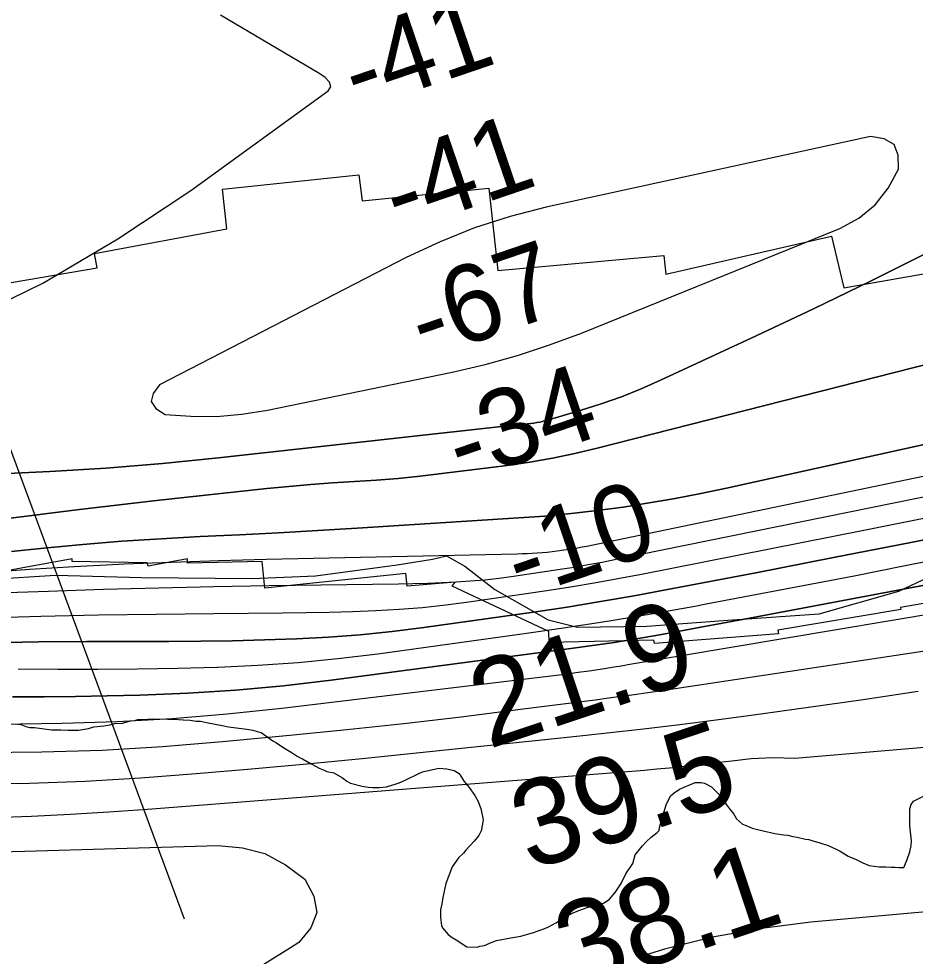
# Model space of a CAD drawing. Extents: x 3187622 to 3225504, y 800805 to 826213.
# Drawn here: x 3221667 to 3222364, y 812494 to 813223 of the extents above; entities that cross this region are included whole.
import ezdxf

# ---------------------------------------------------------------- set-up
doc = ezdxf.new("R2010")
doc.units = 0
for name, color, linetype in [('V-RIVR-EDGE', 7, 'Continuous'), ('V-RIVR-RANG', 7, 'Continuous'), ('V-RRAP-RVMT', 7, 'Continuous'), ('V-SITE-VEGE', 7, 'Continuous'), ('V-TOPO-DPTH', 7, 'Continuous'), ('V-TOPO-MAJR', 7, 'Continuous'), ('V-TOPO-MINR', 7, 'Continuous'), ('V-TOPO-WATR', 7, 'Continuous')]:
    doc.layers.add(name, color=color, linetype=linetype)

msp = doc.modelspace()

# ---------------------------------------------------------------- linework, layer by layer
at = {"layer": 'V-RIVR-EDGE'}
msp.add_lwpolyline([(3221596.69, 812783.87), (3221695.81, 812790.14), (3221762.75, 812788.24), (3221848.81, 812787.59), (3221897.93, 812789.64), (3221961.42, 812798.18), (3221988.81, 812802.46), (3221999.69, 812805.04), (3222014.01, 812797.18), (3222037.44, 812778.87), (3222078.68, 812755.29), (3222101.7, 812749.58), (3222155.6, 812750.32), (3222222.12, 812755.37), (3222289.51, 812759.99), (3222351.27, 812777.66), (3222374.34, 812788.47)], dxfattribs=at)
at = {"layer": 'V-RIVR-RANG'}
msp.add_line((3221796.1, 812522.69), (3221546.23, 813197.94), dxfattribs=at)
at = {"layer": 'V-RRAP-RVMT'}
for p, q in [((3221825.81, 813090.12), (3221931.55, 813101.33)), ((3221931.55, 813101.33), (3221934.35, 813080.97)), ((3221829.08, 813059.22), (3221825.81, 813090.12)), ((3221934.35, 813080.97), (3222032.56, 813090.79)), ((3222032.56, 813090.79), (3222039.58, 813026.79)), ((3221726.2, 813040.06), (3221829.08, 813059.22)), ((3222170.2, 813023.99), (3222298.96, 813053.59)), ((3222298.96, 813053.59), (3222308.52, 813013.46)), ((3221728.2, 813029.04), (3221726.2, 813040.06)), ((3222039.58, 813026.79), (3222168.76, 813038.47)), ((3222168.76, 813038.47), (3222170.2, 813023.99)), ((3221600.79, 813007.23), (3221728.2, 813029.04)), ((3222308.52, 813013.46), (3222423.5, 813033.75)), ((3221709, 812802.75), (3221632.64, 812788.96)), ((3221708.94, 812800.58), (3221709, 812802.75)), ((3221798.4, 812802.7), (3221767.95, 812797.02)), ((3221798.54, 812799.39), (3221798.4, 812802.7)), ((3221767.22, 812799.59), (3221708.94, 812800.58)), ((3221767.95, 812797.02), (3221767.22, 812799.59)), ((3221856.53, 812800.61), (3221798.54, 812799.39)), ((3221858.72, 812779.96), (3221856.53, 812800.61)), ((3222539.22, 812796.6), (3222352.56, 812765.04)), ((3221968.24, 812791.29), (3221858.72, 812779.96)), ((3221969.11, 812781.41), (3221968.24, 812791.29)), ((3222006.48, 812784.7), (3221969.11, 812781.41)), ((3222004.31, 812781.41), (3222006.48, 812784.7)), ((3222079.27, 812746.35), (3222004.31, 812781.41)), ((3222352.56, 812765.04), (3222352.95, 812763.51)), ((3222352.95, 812763.51), (3222257.28, 812747.36)), ((3222079.61, 812737.84), (3222079.27, 812746.35)), ((3222257.91, 812744.51), (3222161.55, 812736.87)), ((3222257.28, 812747.36), (3222257.91, 812744.51)), ((3222160.94, 812739.64), (3222079.61, 812737.84)), ((3222161.55, 812736.87), (3222160.94, 812739.64))]:
    msp.add_line(p, q, dxfattribs=at)
at = {"layer": 'V-SITE-VEGE'}
for points in [[(3221666.61, 812674.26), (3221668.95, 812673.9), (3221672.85, 812672.38), (3221675.98, 812671.64), (3221679.48, 812671.68), (3221692.73, 812669.87), (3221700.13, 812669.95), (3221705.58, 812669.61), (3221713.75, 812669.7), (3221721.52, 812670.95), (3221725.79, 812672.17), (3221733.57, 812673.03), (3221738.23, 812673.85), (3221742.12, 812674.67), (3221747.95, 812675.12), (3221754.16, 812676.75), (3221757.66, 812677.17), (3221759.99, 812677.97), (3221763.49, 812678.01), (3221771.27, 812678.48), (3221783.34, 812678.22), (3221787.62, 812678.27), (3221795.02, 812677.57), (3221800.48, 812677.24), (3221805.15, 812676.51), (3221808.66, 812676.54), (3221813.34, 812675.43), (3221825.43, 812673.22), (3221830.5, 812672.1), (3221844.53, 812670.31), (3221849.21, 812669.58), (3221852.73, 812668.45), (3221855.85, 812667.7), (3221864.87, 812661.18), (3221867.61, 812659.65), (3221869.57, 812658.5), (3221874.67, 812655.05), (3221878.98, 812652.37), (3221883.68, 812649.31), (3221886.03, 812648.17), (3221887.98, 812647.41), (3221892.69, 812644.34), (3221900.9, 812640.15), (3221904.81, 812638.63), (3221906.77, 812637.49), (3221912.23, 812636.38), (3221918.89, 812632.56)], [(3221918.89, 812632.56), (3221922.42, 812629.87), (3221925.16, 812628.34), (3221934.14, 812626.1), (3221938.82, 812625.37), (3221942.32, 812625.02), (3221947.77, 812625.07), (3221953.22, 812625.52), (3221960.59, 812627.93), (3221962.92, 812628.74), (3221964.85, 812629.54), (3221967.57, 812630.73), (3221978.41, 812635.91), (3221981.12, 812637.1), (3221993.94, 812639.96), (3222000.17, 812639.64), (3222005.63, 812638.14), (3222009.55, 812635.85), (3222013.51, 812629.66), (3222017.45, 812625.03), (3222021.8, 812618.85), (3222024.18, 812614.59), (3222026.57, 812608.78), (3222028.22, 812599.85), (3222027.87, 812596.73), (3222026.76, 812591.27), (3222024.85, 812587.74), (3222021.39, 812583.43), (3222014.85, 812576.35), (3222012.93, 812573.99), (3222009.07, 812570.45), (3222004.09, 812563.39), (3221999.16, 812550.49), (3221996.94, 812539.57), (3221996.22, 812534.51), (3221995.1, 812529.82), (3221995.16, 812523.98), (3221996.01, 812517.76), (3221996.8, 812515.83), (3222001.14, 812510.81), (3222004.28, 812508.51), (3222007.41, 812506.6), (3222015.64, 812501.23), (3222023.82, 812500.93), (3222025.76, 812501.73), (3222029.26, 812502.16), (3222031.19, 812502.96), (3222033.13, 812504.14), (3222038.56, 812506.15), (3222049.82, 812508.21), (3222057.59, 812509.46), (3222067.29, 812512.29), (3222076.21, 812515.5), (3222078.93, 812516.69), (3222082.02, 812518.28), (3222084.73, 812519.87), (3222092.08, 812524.62), (3222098.66, 812527.8), (3222103.31, 812529.8), (3222109.13, 812531.8), (3222115.73, 812533.43), (3222122.33, 812535.45), (3222126.58, 812538.22), (3222130.8, 812543.32), (3222135.4, 812550.38), (3222139.21, 812557.81), (3222144.58, 812566.04), (3222146.45, 812572.68), (3222152.22, 812579.75), (3222154.91, 812582.89), (3222158.76, 812586.43), (3222163.4, 812589.98), (3222164.94, 812591.56), (3222165.68, 812595.07), (3222170.57, 812611.47), (3222173.99, 812618.51), (3222176.69, 812620.88), (3222180.95, 812623.65), (3222192.96, 812628.83), (3222197.63, 812628.88), (3222200.36, 812628.52), (3222205.84, 812625.47), (3222213.31, 812618.15), (3222215.68, 812614.67), (3222217.28, 812611.57), (3222219.64, 812608.48), (3222223.19, 812604.24), (3222225.17, 812600.76), (3222229.89, 812596.53), (3222232.63, 812595.39), (3222237.32, 812593.49), (3222240.44, 812592.75), (3222245.9, 812591.25), (3222254.88, 812589.4), (3222261.89, 812588.3), (3222265.01, 812587.95), (3222268.92, 812586.82), (3222272.42, 812586.47), (3222278.67, 812584.98), (3222281.4, 812584.61), (3222284.52, 812583.48)], [(3222284.52, 812583.48), (3222289.2, 812582.36), (3222292.33, 812581.23), (3222295.85, 812580.1), (3222302.49, 812577.05), (3222305.62, 812575.53), (3222311.89, 812571.7), (3222313.85, 812570.95), (3222318.15, 812569.04), (3222323.24, 812566.37), (3222328.32, 812564.48), (3222336.11, 812563.4), (3222341.17, 812563.45), (3222345.46, 812563.1), (3222348.57, 812563.14), (3222351.3, 812562.78), (3222355.19, 812562.82), (3222355.95, 812564.77), (3222357.85, 812569.08), (3222359.73, 812574.93), (3222360.85, 812580.01), (3222361.2, 812583.51), (3222359.91, 812595.18), (3222359.77, 812608.41), (3222360.9, 812611.92), (3222362.82, 812614.28), (3222370.95, 812618.65)]]:
    msp.add_lwpolyline(points, dxfattribs=at)
at = {"layer": 'V-TOPO-DPTH'}
for points in [[(3222373.31, 813040.57), (3222329.29, 813018.56), (3222284.98, 812997.13), (3222240.48, 812976.11), (3222166.15, 812941.6), (3222150.99, 812934.97), (3222135.66, 812928.8), (3222120.08, 812923.32), (3222104.32, 812918.29), (3222077.38, 812910.35), (3222074.95, 812909.7), (3222072.5, 812909.12), (3222070.03, 812908.66), (3222067.54, 812908.27), (3222060.36, 812907.33), (3222057.83, 812907.02), (3222055.3, 812906.75), (3222052.76, 812906.53), (3222050.22, 812906.34), (3222047.68, 812906.16), (3222045.14, 812905.96), (3222042.61, 812905.72), (3222040.08, 812905.46), (3221822.6, 812881.28), (3221778.98, 812876.94), (3221735.31, 812873.27), (3221691.56, 812870.61), (3221647.77, 812868.63)], [(3221647.77, 812868.63), (3221691.56, 812870.61), (3221735.31, 812873.27), (3221778.98, 812876.94), (3221822.6, 812881.28), (3222040.08, 812905.46), (3222042.61, 812905.72), (3222045.14, 812905.96), (3222047.68, 812906.16), (3222050.22, 812906.34), (3222052.76, 812906.53), (3222055.3, 812906.75), (3222057.83, 812907.02), (3222060.36, 812907.33), (3222067.54, 812908.27), (3222070.03, 812908.66), (3222072.5, 812909.12), (3222074.95, 812909.7), (3222077.38, 812910.35), (3222104.32, 812918.29), (3222120.08, 812923.32), (3222135.66, 812928.8), (3222150.99, 812934.97), (3222166.15, 812941.6), (3222240.48, 812976.11), (3222284.98, 812997.13), (3222329.29, 813018.56), (3222373.31, 813040.57)], [(3223230.42, 812996.65), (3222782.24, 812855.77), (3222699.16, 812844.12), (3222698.86, 812844.08), (3222698.25, 812843.97), (3222698.23, 812843.97), (3222231.19, 812755.81), (3222214.38, 812752.66), (3222197.56, 812749.55), (3222180.74, 812746.48), (3222163.91, 812743.45), (3222147.06, 812740.56), (3222130.18, 812737.82), (3222113.27, 812735.31), (3222096.33, 812732.96), (3221910.09, 812708.4), (3221873.07, 812704.11), (3221835.99, 812700.62), (3221798.82, 812698.32), (3221761.59, 812696.8), (3221736.05, 812696.17), (3221711.54, 812695.71), (3221687.02, 812695.43), (3221662.5, 812695.44)], [(3222506.71, 812988.12), (3222116.96, 812888.67), (3222099.58, 812884.58), (3222082.12, 812880.93), (3222064.53, 812877.93), (3222046.86, 812875.37), (3221996.19, 812868.99), (3221979.24, 812867.04), (3221962.28, 812865.33), (3221945.28, 812863.98), (3221928.26, 812862.87), (3221911.24, 812861.81), (3221894.23, 812860.56), (3221877.24, 812859.04), (3221860.27, 812857.34), (3221774.35, 812848.05), (3221714.49, 812841.14), (3221654.7, 812833.66)], [(3221654.7, 812833.66), (3221714.49, 812841.14), (3221774.35, 812848.05), (3221860.27, 812857.34), (3221877.24, 812859.04), (3221894.23, 812860.56), (3221911.24, 812861.81), (3221928.26, 812862.87), (3221945.28, 812863.98), (3221962.28, 812865.33), (3221979.24, 812867.04), (3221996.19, 812868.99), (3222046.86, 812875.37), (3222064.53, 812877.93), (3222082.12, 812880.93), (3222099.58, 812884.58), (3222116.96, 812888.67), (3222506.71, 812988.12)], [(3222585.45, 812939.04), (3222217.38, 812857.75), (3222197.4, 812853.57), (3222177.38, 812849.66), (3222157.27, 812846.19), (3222137.11, 812843.01), (3222116.89, 812840.29), (3222096.63, 812837.91), (3222076.32, 812836.04), (3222055.97, 812834.51), (3221930.25, 812826.62), (3221899.8, 812824.79), (3221869.34, 812823.06), (3221838.88, 812821.49), (3221808.41, 812820.03), (3221777.95, 812818.38), (3221747.52, 812816.4), (3221717.13, 812813.89), (3221686.76, 812811.05), (3221661.76, 812808.49)], [(3221661.76, 812808.49), (3221686.76, 812811.05), (3221717.13, 812813.89), (3221747.52, 812816.4), (3221777.95, 812818.38), (3221808.41, 812820.03), (3221838.88, 812821.49), (3221869.34, 812823.06), (3221899.8, 812824.79), (3221930.25, 812826.62), (3222055.97, 812834.51), (3222076.32, 812836.04), (3222096.63, 812837.91), (3222116.89, 812840.29), (3222137.11, 812843.01), (3222157.27, 812846.19), (3222177.38, 812849.66), (3222197.4, 812853.57), (3222217.38, 812857.75), (3222585.45, 812939.04)], [(3221658.34, 812776.57), (3221690.38, 812777.71), (3221733.26, 812779.1), (3221776.15, 812780.3), (3221819.04, 812781.24), (3221861.94, 812782), (3221962.56, 812783.46), (3221973.75, 812783.68), (3221984.94, 812783.97), (3221996.13, 812784.38), (3222007.31, 812784.86), (3222018.47, 812785.57), (3222029.61, 812786.5), (3222040.72, 812787.76), (3222051.81, 812789.26), (3222088, 812794.69), (3222098.92, 812796.41), (3222109.82, 812798.25), (3222120.69, 812800.26), (3222131.54, 812802.38), (3222456.07, 812868.33)], [(3221658.34, 812776.57), (3221690.38, 812777.71), (3221733.26, 812779.1), (3221776.15, 812780.3), (3221819.04, 812781.24), (3221861.94, 812782), (3221962.56, 812783.46), (3221973.75, 812783.68), (3221984.94, 812783.97), (3221996.13, 812784.38), (3222007.31, 812784.86), (3222018.47, 812785.57), (3222029.61, 812786.5), (3222040.72, 812787.76), (3222051.81, 812789.26), (3222088, 812794.69), (3222098.92, 812796.41), (3222109.82, 812798.25), (3222120.69, 812800.26), (3222131.54, 812802.38), (3222456.07, 812868.33)], [(3222420.84, 812827.64), (3222360.67, 812815.56), (3222300.46, 812803.71), (3222240.21, 812792.01), (3222171.57, 812778.82), (3222145.59, 812774.02), (3222119.57, 812769.48), (3222093.48, 812765.31), (3222067.35, 812761.4), (3221982.1, 812749.28), (3221957.47, 812746.17), (3221932.79, 812743.58), (3221908.05, 812741.77), (3221883.25, 812740.47), (3221858.42, 812739.7), (3221833.59, 812739.11), (3221808.75, 812738.78), (3221783.91, 812738.64), (3221758.13, 812738.63), (3221720.4, 812738.47), (3221682.67, 812738.13), (3221644.95, 812737.51)], [(3221644.95, 812737.51), (3221682.67, 812738.13), (3221720.4, 812738.47), (3221758.13, 812738.63), (3221783.91, 812738.64), (3221808.75, 812738.78), (3221833.59, 812739.11), (3221858.42, 812739.7), (3221883.25, 812740.47), (3221908.05, 812741.77), (3221932.79, 812743.58), (3221957.47, 812746.17), (3221982.1, 812749.28), (3222067.35, 812761.4), (3222093.48, 812765.31), (3222119.57, 812769.48), (3222145.59, 812774.02), (3222171.57, 812778.82), (3222240.21, 812792.01), (3222300.46, 812803.71), (3222360.67, 812815.56), (3222420.84, 812827.64)]]:
    msp.add_lwpolyline(points, dxfattribs=at)
at = {"layer": 'V-TOPO-MAJR'}
for points in [[(3221909.77, 813169.77), (3221908.79, 813173.39), (3221905.4, 813176.96), (3221901.41, 813179.84), (3221824.2, 813225.37)], [(3221624.98, 812987.28), (3221686, 813016.93), (3221744.43, 813051.42), (3221801.12, 813089.14), (3221907.84, 813166.55), (3221909.77, 813169.77)], [(3222332.93, 813077.82), (3222342.9, 813090.78), (3222350.95, 813105.62), (3222350.85, 813116.51), (3222347.7, 813124.81), (3222339.99, 813129.22), (3222329.25, 813131.03), (3222077.34, 813076.18), (3222049.22, 813068.88), (3222021.62, 813060.16), (3221994.78, 813049.29), (3221968.46, 813037), (3221776.86, 812938.11), (3221771.91, 812931.22), (3221770.39, 812924.96), (3221774.02, 812919.63), (3221781.07, 812914.92), (3221801.04, 812913.55), (3221820.95, 812913.45), (3221840.79, 812915.26), (3221860.56, 812918.34), (3222004.11, 812947.88), (3222029.71, 812953.88), (3222055.03, 812960.79), (3222079.94, 812969.07), (3222104.57, 812978.26), (3222305.37, 813059.45), (3222320.11, 813067.69), (3222332.93, 813077.82)], [(3221632.66, 812628.16), (3221675.81, 812628.48), (3221718.94, 812630.08), (3221762.05, 812632.54), (3221805.12, 812635.84), (3221848.17, 812639.41), (3221891.19, 812643.39), (3221934.18, 812647.63), (3222096.27, 812664.39), (3222124.55, 812667.44), (3222152.8, 812670.64), (3222181.03, 812674.08), (3222209.23, 812677.68), (3222238.32, 812681.52), (3222281.03, 812687.35), (3222323.7, 812693.43), (3222366.32, 812699.9)]]:
    msp.add_lwpolyline(points, dxfattribs=at)
at = {"layer": 'V-TOPO-MINR'}
for points in [[(3221647.77, 812868.63), (3221691.56, 812870.61), (3221735.31, 812873.27), (3221778.98, 812876.94), (3221822.6, 812881.28), (3222040.08, 812905.46), (3222042.61, 812905.72), (3222045.14, 812905.96), (3222047.68, 812906.16), (3222050.22, 812906.34), (3222052.76, 812906.53), (3222055.3, 812906.75), (3222057.83, 812907.02), (3222060.36, 812907.33), (3222067.54, 812908.27), (3222070.03, 812908.66), (3222072.5, 812909.12), (3222074.95, 812909.7), (3222077.38, 812910.35), (3222104.32, 812918.29), (3222120.08, 812923.32), (3222135.66, 812928.8), (3222150.99, 812934.97), (3222166.15, 812941.6), (3222240.48, 812976.11), (3222284.98, 812997.13), (3222329.29, 813018.56), (3222373.31, 813040.57)], [(3221654.7, 812833.66), (3221714.49, 812841.14), (3221774.35, 812848.05), (3221860.27, 812857.34), (3221877.24, 812859.04), (3221894.23, 812860.56), (3221911.24, 812861.81), (3221928.26, 812862.87), (3221945.28, 812863.98), (3221962.28, 812865.33), (3221979.24, 812867.04), (3221996.19, 812868.99), (3222046.86, 812875.37), (3222064.53, 812877.93), (3222082.12, 812880.93), (3222099.58, 812884.58), (3222116.96, 812888.67), (3222506.71, 812988.12)], [(3221661.76, 812808.49), (3221686.76, 812811.05), (3221717.13, 812813.89), (3221747.52, 812816.4), (3221777.95, 812818.38), (3221808.41, 812820.03), (3221838.88, 812821.49), (3221869.34, 812823.06), (3221899.8, 812824.79), (3221930.25, 812826.62), (3222055.97, 812834.51), (3222076.32, 812836.04), (3222096.63, 812837.91), (3222116.89, 812840.29), (3222137.11, 812843.01), (3222157.27, 812846.19), (3222177.38, 812849.66), (3222197.4, 812853.57), (3222217.38, 812857.75), (3222585.45, 812939.04)], [(3221640.92, 812792.07), (3221675.65, 812794.81), (3221710.43, 812796.93), (3221745.24, 812798.65), (3221749.19, 812798.81), (3221785.99, 812800.2), (3221822.81, 812801.44), (3221859.62, 812802.48), (3221896.45, 812803.37), (3222054.79, 812806.76), (3222058.67, 812806.86), (3222062.55, 812806.99), (3222066.42, 812807.15), (3222070.3, 812807.34), (3222074.17, 812807.61), (3222078.03, 812807.95), (3222081.88, 812808.4), (3222085.73, 812808.93), (3222097.87, 812810.8), (3222101.52, 812811.39), (3222105.16, 812812.01), (3222108.8, 812812.7), (3222112.42, 812813.42), (3222589.31, 812912.68)], [(3221658.34, 812776.57), (3221690.38, 812777.71), (3221733.26, 812779.1), (3221776.15, 812780.3), (3221819.04, 812781.24), (3221861.94, 812782), (3221962.56, 812783.46), (3221973.75, 812783.68), (3221984.94, 812783.97), (3221996.13, 812784.38), (3222007.31, 812784.86), (3222018.47, 812785.57), (3222029.61, 812786.5), (3222040.72, 812787.76), (3222051.81, 812789.26), (3222088, 812794.69), (3222098.92, 812796.41), (3222109.82, 812798.25), (3222120.69, 812800.26), (3222131.54, 812802.38), (3222456.07, 812868.33)], [(3221662.5, 812695.44), (3221687.02, 812695.43), (3221711.54, 812695.71), (3221736.05, 812696.17), (3221761.59, 812696.8), (3221798.82, 812698.32), (3221835.99, 812700.62), (3221873.07, 812704.11), (3221910.09, 812708.4), (3222096.33, 812732.96), (3222113.27, 812735.31), (3222130.18, 812737.82), (3222147.06, 812740.56), (3222163.91, 812743.45), (3222180.74, 812746.48), (3222197.56, 812749.55), (3222214.38, 812752.66), (3222231.19, 812755.81), (3222698.23, 812843.97), (3222698.25, 812843.97), (3222698.86, 812844.08), (3222699.16, 812844.12), (3222782.24, 812855.77)], [(3221666.83, 812717.15), (3221697.79, 812717.06), (3221728.76, 812717.02), (3221759.73, 812717.22), (3221790.69, 812717.76), (3221821.65, 812718.54), (3221822.13, 812718.55), (3221853.29, 812720), (3221884.39, 812722.11), (3221915.41, 812725.21), (3221946.38, 812728.97), (3222056.43, 812744.09), (3222090.6, 812749.03), (3222124.71, 812754.29), (3222158.74, 812760.03), (3222192.73, 812766.1), (3222201.63, 812767.75), (3222240.01, 812774.96), (3222278.38, 812782.25), (3222316.72, 812789.68), (3222355.04, 812797.2), (3222615.04, 812848.73)], [(3221639.86, 812756.97), (3221684.64, 812758.17), (3221729.44, 812759.17), (3221774.23, 812759.87), (3221819.03, 812760.36), (3221872.28, 812760.76), (3221890.46, 812760.99), (3221908.63, 812761.35), (3221926.8, 812761.9), (3221944.97, 812762.57), (3221963.1, 812763.62), (3221981.2, 812765.04), (3221999.25, 812767.03), (3222017.27, 812769.38), (3222077.85, 812778.25), (3222096.25, 812781.08), (3222114.62, 812784.1), (3222132.93, 812787.39), (3222151.22, 812790.87), (3222325.37, 812825.34), (3222384.98, 812837.24)], [(3221652.1, 812674.19), (3221701.07, 812674.98), (3221743.86, 812676.34), (3221786.6, 812678.58), (3221829.24, 812682.17), (3221871.82, 812686.63), (3222085.15, 812712.4), (3222093.67, 812713.48), (3222102.19, 812714.61), (3222110.7, 812715.84), (3222119.19, 812717.13), (3222131.65, 812719.1), (3222133.91, 812719.46), (3222138.43, 812720.19), (3222140.69, 812720.57), (3222505.09, 812781.75)], [(3221638.57, 812652.18), (3221685.42, 812652.7), (3221732.24, 812654.13), (3221778.99, 812656.95), (3221825.7, 812660.69), (3221877.97, 812665.66), (3221922.37, 812670.1), (3221966.74, 812674.84), (3222011.06, 812680.04), (3222055.34, 812685.53), (3222115.4, 812693.28), (3222129.63, 812695.16), (3222143.84, 812697.1), (3222158.04, 812699.13), (3222172.23, 812701.22), (3222313.19, 812722.43), (3222380.18, 812732.65)], [(3221647.17, 812601.76), (3221677.27, 812602.77), (3221707.37, 812604.38), (3221737.45, 812606.17), (3221767.51, 812608.22), (3221797.57, 812610.46), (3222143.81, 812637.75), (3222153.53, 812638.56), (3222163.25, 812639.44), (3222172.96, 812640.43), (3222182.66, 812641.47), (3222192.35, 812642.57), (3222202.05, 812643.67), (3222211.74, 812644.76), (3222221.44, 812645.86), (3222236.43, 812647.55), (3222253.52, 812648.42), (3222270.48, 812647.9), (3222722.3, 812686.15)], [(3221652.39, 812574.98), (3221672.21, 812575.6), (3221822.46, 812579.96), (3221841.13, 812578.18), (3221858.73, 812573.66), (3221874.72, 812565.02), (3221889.64, 812553.65), (3221896.67, 812540.59), (3221899.01, 812527.98), (3221894.32, 812516.04), (3221884.94, 812504.56), (3221878.48, 812500.28), (3221858.58, 812487.92), (3221838.25, 812476.36), (3221817.3, 812465.99), (3221795.92, 812456.41), (3221671.26, 812404.83), (3221586.91, 812370.94)], [(3222392.67, 812530.26), (3222282.97, 812520.39), (3222244.59, 812515.52), (3222206.6, 812508.82), (3222169.2, 812499.37), (3222153.32, 812494.54)]]:
    msp.add_lwpolyline(points, dxfattribs=at)
at = {"layer": 'V-TOPO-WATR'}
msp.add_lwpolyline([(3221644.95, 812737.51), (3221682.67, 812738.13), (3221720.4, 812738.47), (3221758.13, 812738.63), (3221783.91, 812738.64), (3221808.75, 812738.78), (3221833.59, 812739.11), (3221858.42, 812739.7), (3221883.25, 812740.47), (3221908.05, 812741.77), (3221932.79, 812743.58), (3221957.47, 812746.17), (3221982.1, 812749.28), (3222067.35, 812761.4), (3222093.48, 812765.31), (3222119.57, 812769.48), (3222145.59, 812774.02), (3222171.57, 812778.82), (3222240.21, 812792.01), (3222300.46, 812803.71), (3222360.67, 812815.56), (3222420.84, 812827.64)], dxfattribs=at)

# ---------------------------------------------------------------- texts
at = {"layer": 'V-RIVR-RANG'}
for s, height, rotation, p in [('-41', 60, 18.82872, (3221930.39, 813151.05)), ('-41', 60, 18.82872, (3221962.28, 813056.27)), ('-67', 60, 18.82872, (3221982.32, 812957.45)), ('-34', 60, 18.82872, (3222011.3, 812861.68)), ('-10', 60, 18.82872, (3222057.05, 812771.63)), ('21.9', 67, 18.45833, (3222032.47, 812654.71)), ('39.5', 67, 18.45833, (3222064.61, 812560.01)), ('38.1', 67, 18.45833, (3222098.75, 812465.98))]:
    msp.add_text(s, height=height, rotation=rotation, dxfattribs=at).set_placement(p)

doc.saveas('drawing.dxf')
